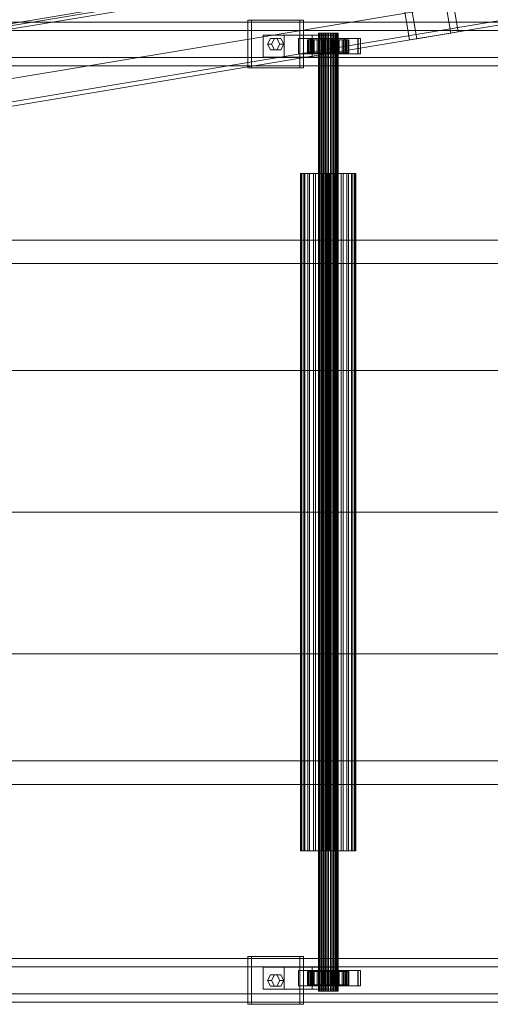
# Model space of a CAD drawing. Header units: millimetres. Extents: x -2233 to 61924, y -68080 to 6847.
# Tile 496 of 656: x 19613 to 20045, y -18452 to -17548. Entities that reach past the tile are written whole.
import ezdxf

# ---------------------------------------------------------------- set-up
doc = ezdxf.new("R2010")
doc.units = ezdxf.units.MM
doc.layers.add('superior_C02', color=7, linetype='Continuous', lineweight=0)
doc.layers.add('superior_C10', color=7, linetype='Continuous', lineweight=0)

msp = doc.modelspace()

# ---------------------------------------------------------------- linework, layer by layer
at = {"layer": 'superior_C02'}
for p, q in [((20484.747, -17550), (19339.287, -17550)), ((19351.209, -17550), (20496.669, -17550)), ((20539.887, -17550), (19394.427, -17550)), ((19409.329, -17550), (20554.789, -17550)), ((19870.247, -17548), (19822.519, -17548)), ((19822.519, -17548), (19822.519, -17592)), ((19826.096, -17548), (19822.519, -17548)), ((19826.096, -17592), (19826.096, -17548)), ((19826.096, -17548), (19873.823, -17548)), ((19870.247, -17592), (19870.247, -17548)), ((19870.247, -17548), (19873.823, -17548)), ((19873.823, -17548), (19873.823, -17592)), ((20545.161, -17557.5), (19343.072, -17557.5)), ((19347.425, -17557.5), (20549.514, -17557.5)), ((19855.929, -17562), (19836.838, -17562)), ((19836.838, -17562), (19836.838, -17582)), ((19881.81, -17562), (19836.838, -17562)), ((19855.929, -17582), (19855.929, -17562)), ((19855.929, -17562), (19900.901, -17562)), ((19881.81, -17582), (19881.81, -17562)), ((19881.81, -17562), (19900.901, -17562)), ((19887.641, -17560), (19887.43, -17560)), ((19887.43, -17560), (19887.832, -17560)), ((19887.43, -18440), (19887.43, -17560)), ((19888.451, -17560), (19887.641, -17560)), ((19887.641, -18440), (19887.641, -17560)), ((19887.832, -17560), (19888.819, -17560)), ((19887.832, -18440), (19887.832, -17560)), ((19889.804, -17560), (19888.451, -17560)), ((19888.451, -18440), (19888.451, -17560)), ((19888.819, -17560), (19890.324, -17560)), ((19888.819, -18440), (19888.819, -17560)), ((19891.608, -17560), (19889.804, -17560)), ((19889.804, -18440), (19889.804, -17560)), ((19890.324, -17560), (19892.245, -17560)), ((19890.324, -18440), (19890.324, -17560)), ((19893.74, -17560), (19891.608, -17560)), ((19891.608, -18440), (19891.608, -17560)), ((19892.245, -17560), (19894.45, -17560)), ((19892.245, -18440), (19892.245, -17560)), ((19896.055, -17560), (19893.74, -17560)), ((19893.74, -18440), (19893.74, -17560)), ((19894.45, -17560), (19896.79, -17560)), ((19894.45, -18440), (19894.45, -17560)), ((19898.395, -17560), (19896.055, -17560)), ((19896.055, -18440), (19896.055, -17560)), ((19896.79, -17560), (19899.105, -17560)), ((19896.79, -18440), (19896.79, -17560)), ((19900.6, -17560), (19898.395, -17560)), ((19898.395, -18440), (19898.395, -17560)), ((19899.105, -17560), (19901.237, -17560)), ((19899.105, -18440), (19899.105, -17560)), ((19902.521, -17560), (19900.6, -17560)), ((19900.6, -18440), (19900.6, -17560)), ((19900.901, -17562), (19900.901, -17582)), ((19901.237, -17560), (19903.041, -17560)), ((19901.237, -18440), (19901.237, -17560)), ((19904.026, -17560), (19902.521, -17560)), ((19902.521, -18440), (19902.521, -17560)), ((19903.041, -17560), (19904.394, -17560)), ((19903.041, -18440), (19903.041, -17560)), ((19905.013, -17560), (19904.026, -17560)), ((19904.026, -18440), (19904.026, -17560)), ((19904.394, -17560), (19905.204, -17560)), ((19904.394, -18440), (19904.394, -17560)), ((19905.415, -17560), (19905.013, -17560)), ((19905.013, -17560), (19905.013, -18440)), ((19905.204, -17560), (19905.415, -17560)), ((19905.204, -18440), (19905.204, -17560)), ((19905.415, -18440), (19905.415, -17560)), ((19840.656, -17570), (19843.519, -17564.804)), ((19843.519, -17575.196), (19840.656, -17570)), ((19840.656, -17570), (19844.232, -17570)), ((19843.519, -17564.804), (19849.247, -17564.804)), ((19847.096, -17564.804), (19843.519, -17564.804)), ((19847.096, -17564.804), (19844.232, -17570)), ((19844.232, -17570), (19847.096, -17575.196)), ((19852.823, -17564.804), (19847.096, -17564.804)), ((19849.247, -17564.804), (19852.11, -17570)), ((19852.823, -17564.804), (19849.247, -17564.804)), ((19852.11, -17570), (19849.247, -17575.196)), ((19855.687, -17570), (19852.11, -17570)), ((19855.687, -17570), (19852.823, -17564.804)), ((19852.823, -17575.196), (19855.687, -17570)), ((19880.618, -17565), (19869.163, -17565)), ((19869.163, -17565), (19869.163, -17579)), ((19881.681, -17565), (19869.163, -17565)), ((19877.884, -17566), (19877.438, -17566)), ((19877.438, -17566), (19887.43, -17566)), ((19877.438, -17578), (19877.438, -17566)), ((19877.438, -17566), (19878.286, -17566)), ((19879.594, -17566), (19877.884, -17566)), ((19877.884, -17566), (19887.641, -17566)), ((19877.884, -17578), (19877.884, -17566)), ((19878.286, -17566), (19887.832, -17566)), ((19878.286, -17578), (19878.286, -17566)), ((19878.286, -17566), (19880.37, -17566)), ((19882.45, -17566), (19879.594, -17566)), ((19879.594, -17566), (19888.451, -17566)), ((19879.594, -17578), (19879.594, -17566)), ((19923.742, -17565), (19879.833, -17565)), ((19879.833, -17565), (19879.833, -17579)), ((19882.217, -17565), (19879.833, -17565)), ((19880.37, -17566), (19888.819, -17566)), ((19880.37, -17578), (19880.37, -17566)), ((19880.37, -17566), (19883.547, -17566)), ((19880.618, -17579), (19880.618, -17565)), ((19880.618, -17565), (19893.136, -17565)), ((19881.681, -17579), (19881.681, -17565)), ((19881.681, -17565), (19893.136, -17565)), ((19882.217, -17579), (19882.217, -17565)), ((19882.217, -17565), (19926.126, -17565)), ((19886.258, -17566), (19882.45, -17566)), ((19882.45, -17566), (19889.804, -17566)), ((19882.45, -17578), (19882.45, -17566)), ((19883.547, -17566), (19890.324, -17566)), ((19883.547, -17578), (19883.547, -17566)), ((19883.547, -17566), (19887.602, -17566)), ((19890.76, -17566), (19886.258, -17566)), ((19886.258, -17566), (19891.608, -17566)), ((19886.258, -17578), (19886.258, -17566)), ((19887.43, -17566), (19887.641, -17566)), ((19887.43, -17566), (19887.43, -17578)), ((19887.832, -17566), (19887.43, -17566)), ((19887.602, -17566), (19892.245, -17566)), ((19887.602, -17578), (19887.602, -17566)), ((19887.602, -17566), (19892.259, -17566)), ((19887.641, -17566), (19888.451, -17566)), ((19887.641, -17566), (19887.641, -17578)), ((19887.832, -17566), (19887.832, -17578)), ((19888.819, -17566), (19887.832, -17566)), ((19888.451, -17566), (19889.804, -17566)), ((19888.451, -17566), (19888.451, -17578)), ((19888.819, -17566), (19888.819, -17578)), ((19890.324, -17566), (19888.819, -17566)), ((19889.804, -17566), (19891.608, -17566)), ((19889.804, -17566), (19889.804, -17578)), ((19890.324, -17566), (19890.324, -17578)), ((19892.245, -17566), (19890.324, -17566)), ((19895.647, -17566), (19890.76, -17566)), ((19890.76, -17566), (19893.74, -17566)), ((19890.76, -17578), (19890.76, -17566)), ((19891.608, -17566), (19893.74, -17566)), ((19891.608, -17566), (19891.608, -17578)), ((19892.245, -17566), (19892.245, -17578)), ((19894.45, -17566), (19892.245, -17566)), ((19892.259, -17566), (19894.45, -17566)), ((19892.259, -17578), (19892.259, -17566)), ((19892.259, -17566), (19897.198, -17566)), ((19893.136, -17565), (19893.136, -17579)), ((19893.74, -17566), (19896.055, -17566)), ((19893.74, -17566), (19893.74, -17578)), ((19894.45, -17566), (19894.45, -17578)), ((19896.79, -17566), (19894.45, -17566)), ((19900.586, -17566), (19895.647, -17566)), ((19895.647, -17566), (19896.055, -17566)), ((19895.647, -17578), (19895.647, -17566)), ((19896.055, -17566), (19898.395, -17566)), ((19896.055, -17566), (19896.055, -17578)), ((19897.198, -17566), (19896.79, -17566)), ((19896.79, -17566), (19896.79, -17578)), ((19899.105, -17566), (19896.79, -17566)), ((19897.198, -17578), (19897.198, -17566)), ((19897.198, -17566), (19902.085, -17566)), ((19900.586, -17566), (19898.395, -17566)), ((19898.395, -17566), (19900.6, -17566)), ((19898.395, -17566), (19898.395, -17578)), ((19902.085, -17566), (19899.105, -17566)), ((19899.105, -17566), (19899.105, -17578)), ((19901.237, -17566), (19899.105, -17566)), ((19911.164, -17565), (19899.709, -17565)), ((19899.709, -17565), (19899.709, -17579)), ((19912.227, -17565), (19899.709, -17565)), ((19905.243, -17566), (19900.586, -17566)), ((19900.586, -17578), (19900.586, -17566)), ((19905.243, -17566), (19900.6, -17566)), ((19900.6, -17566), (19902.521, -17566)), ((19900.6, -17566), (19900.6, -17578)), ((19906.587, -17566), (19901.237, -17566)), ((19901.237, -17566), (19901.237, -17578)), ((19903.041, -17566), (19901.237, -17566)), ((19902.085, -17578), (19902.085, -17566)), ((19902.085, -17566), (19906.587, -17566)), ((19909.298, -17566), (19902.521, -17566)), ((19902.521, -17566), (19904.026, -17566)), ((19902.521, -17566), (19902.521, -17578)), ((19910.395, -17566), (19903.041, -17566)), ((19903.041, -17566), (19903.041, -17578)), ((19904.394, -17566), (19903.041, -17566)), ((19912.475, -17566), (19904.026, -17566)), ((19904.026, -17566), (19905.013, -17566)), ((19904.026, -17566), (19904.026, -17578)), ((19913.251, -17566), (19904.394, -17566)), ((19904.394, -17566), (19904.394, -17578)), ((19905.204, -17566), (19904.394, -17566)), ((19905.013, -17566), (19914.559, -17566)), ((19905.013, -17578), (19905.013, -17566)), ((19905.013, -17566), (19905.415, -17566)), ((19914.961, -17566), (19905.204, -17566)), ((19905.204, -17566), (19905.204, -17578)), ((19905.415, -17566), (19905.204, -17566)), ((19909.298, -17566), (19905.243, -17566)), ((19905.243, -17578), (19905.243, -17566)), ((19915.407, -17566), (19905.415, -17566)), ((19905.415, -17566), (19905.415, -17578)), ((19906.587, -17578), (19906.587, -17566)), ((19906.587, -17566), (19910.395, -17566)), ((19912.475, -17566), (19909.298, -17566)), ((19909.298, -17578), (19909.298, -17566)), ((19910.395, -17578), (19910.395, -17566)), ((19910.395, -17566), (19913.251, -17566)), ((19911.164, -17579), (19911.164, -17565)), ((19911.164, -17565), (19923.682, -17565)), ((19912.227, -17579), (19912.227, -17565)), ((19912.227, -17565), (19923.682, -17565)), ((19914.559, -17566), (19912.475, -17566)), ((19912.475, -17578), (19912.475, -17566)), ((19913.251, -17578), (19913.251, -17566)), ((19913.251, -17566), (19914.961, -17566)), ((19914.559, -17566), (19914.559, -17578)), ((19915.407, -17566), (19914.559, -17566)), ((19914.961, -17578), (19914.961, -17566)), ((19914.961, -17566), (19915.407, -17566)), ((19915.407, -17578), (19915.407, -17566)), ((19923.682, -17565), (19923.682, -17579)), ((19923.742, -17579), (19923.742, -17565)), ((19923.742, -17565), (19926.126, -17565)), ((19926.126, -17565), (19926.126, -17579)), ((19849.247, -17575.196), (19843.519, -17575.196)), ((19847.096, -17575.196), (19843.519, -17575.196)), ((19847.096, -17575.196), (19852.823, -17575.196)), ((19852.823, -17575.196), (19849.247, -17575.196)), ((19869.163, -17579), (19880.618, -17579)), ((19869.163, -17579), (19881.681, -17579)), ((19887.43, -17578), (19877.438, -17578)), ((19877.438, -17578), (19877.884, -17578)), ((19878.286, -17578), (19877.438, -17578)), ((19887.641, -17578), (19877.884, -17578)), ((19877.884, -17578), (19879.594, -17578)), ((19887.832, -17578), (19878.286, -17578)), ((19880.37, -17578), (19878.286, -17578)), ((19888.451, -17578), (19879.594, -17578)), ((19879.594, -17578), (19882.45, -17578)), ((19879.833, -17579), (19923.742, -17579)), ((19879.833, -17579), (19882.217, -17579)), ((19888.819, -17578), (19880.37, -17578)), ((19883.547, -17578), (19880.37, -17578)), ((19893.136, -17579), (19880.618, -17579)), ((19893.136, -17579), (19881.681, -17579)), ((19926.126, -17579), (19882.217, -17579)), ((19889.804, -17578), (19882.45, -17578)), ((19882.45, -17578), (19886.258, -17578)), ((19890.324, -17578), (19883.547, -17578)), ((19887.602, -17578), (19883.547, -17578)), ((19891.608, -17578), (19886.258, -17578)), ((19886.258, -17578), (19890.76, -17578)), ((19887.641, -17578), (19887.43, -17578)), ((19887.43, -17578), (19887.832, -17578)), ((19892.245, -17578), (19887.602, -17578)), ((19892.259, -17578), (19887.602, -17578)), ((19888.451, -17578), (19887.641, -17578)), ((19887.832, -17578), (19888.819, -17578)), ((19889.804, -17578), (19888.451, -17578)), ((19888.819, -17578), (19890.324, -17578)), ((19891.608, -17578), (19889.804, -17578)), ((19890.324, -17578), (19892.245, -17578)), ((19893.74, -17578), (19890.76, -17578)), ((19890.76, -17578), (19895.647, -17578)), ((19893.74, -17578), (19891.608, -17578)), ((19892.245, -17578), (19894.45, -17578)), ((19894.45, -17578), (19892.259, -17578)), ((19897.198, -17578), (19892.259, -17578)), ((19896.055, -17578), (19893.74, -17578)), ((19894.45, -17578), (19896.79, -17578)), ((19896.055, -17578), (19895.647, -17578)), ((19895.647, -17578), (19900.586, -17578)), ((19898.395, -17578), (19896.055, -17578)), ((19896.79, -17578), (19897.198, -17578)), ((19896.79, -17578), (19899.105, -17578)), ((19902.085, -17578), (19897.198, -17578)), ((19900.6, -17578), (19898.395, -17578)), ((19898.395, -17578), (19900.586, -17578)), ((19899.105, -17578), (19902.085, -17578)), ((19899.105, -17578), (19901.237, -17578)), ((19899.709, -17579), (19911.164, -17579)), ((19899.709, -17579), (19912.227, -17579)), ((19900.586, -17578), (19905.243, -17578)), ((19902.521, -17578), (19900.6, -17578)), ((19900.6, -17578), (19905.243, -17578)), ((19901.237, -17578), (19906.587, -17578)), ((19901.237, -17578), (19903.041, -17578)), ((19906.587, -17578), (19902.085, -17578)), ((19904.026, -17578), (19902.521, -17578)), ((19902.521, -17578), (19909.298, -17578)), ((19903.041, -17578), (19910.395, -17578)), ((19903.041, -17578), (19904.394, -17578)), ((19905.013, -17578), (19904.026, -17578)), ((19904.026, -17578), (19912.475, -17578)), ((19904.394, -17578), (19913.251, -17578)), ((19904.394, -17578), (19905.204, -17578)), ((19914.559, -17578), (19905.013, -17578)), ((19905.415, -17578), (19905.013, -17578)), ((19905.204, -17578), (19914.961, -17578)), ((19905.204, -17578), (19905.415, -17578)), ((19905.243, -17578), (19909.298, -17578)), ((19905.415, -17578), (19915.407, -17578)), ((19910.395, -17578), (19906.587, -17578)), ((19909.298, -17578), (19912.475, -17578)), ((19913.251, -17578), (19910.395, -17578)), ((19923.682, -17579), (19911.164, -17579)), ((19923.682, -17579), (19912.227, -17579)), ((19912.475, -17578), (19914.559, -17578)), ((19914.961, -17578), (19913.251, -17578)), ((19914.559, -17578), (19915.407, -17578)), ((19915.407, -17578), (19914.961, -17578)), ((19926.126, -17579), (19923.742, -17579)), ((19343.072, -17582.5), (20545.161, -17582.5)), ((19347.425, -17582.5), (20549.514, -17582.5)), ((19836.838, -17582), (19855.929, -17582)), ((19836.838, -17582), (19881.81, -17582)), ((19900.901, -17582), (19855.929, -17582)), ((19900.901, -17582), (19881.81, -17582)), ((19339.287, -17590), (20484.747, -17590)), ((19351.209, -17590), (20496.669, -17590)), ((19394.427, -17590), (20539.887, -17590)), ((19409.329, -17590), (20554.789, -17590)), ((19822.519, -17592), (19870.247, -17592)), ((19822.519, -17592), (19826.096, -17592)), ((19873.823, -17592), (19826.096, -17592)), ((19873.823, -17592), (19870.247, -17592)), ((19871.64, -17688.85), (19871.044, -17688.85)), ((19871.044, -17688.85), (19872.177, -17688.85)), ((19871.044, -18311.15), (19871.044, -17688.85)), ((19873.925, -17688.85), (19871.64, -17688.85)), ((19871.64, -18311.15), (19871.64, -17688.85)), ((19872.177, -17688.85), (19874.962, -17688.85)), ((19872.177, -18311.15), (19872.177, -17688.85)), ((19877.743, -17688.85), (19873.925, -17688.85)), ((19873.925, -18311.15), (19873.925, -17688.85)), ((19874.962, -17688.85), (19879.21, -17688.85)), ((19874.962, -18311.15), (19874.962, -17688.85)), ((19882.835, -17688.85), (19877.743, -17688.85)), ((19877.743, -18311.15), (19877.743, -17688.85)), ((19879.21, -17688.85), (19884.631, -17688.85)), ((19879.21, -18311.15), (19879.21, -17688.85)), ((19888.852, -17688.85), (19882.835, -17688.85)), ((19882.835, -18311.15), (19882.835, -17688.85)), ((19884.631, -17688.85), (19890.856, -17688.85)), ((19884.631, -18311.15), (19884.631, -17688.85)), ((19895.385, -17688.85), (19888.852, -17688.85)), ((19888.852, -18311.15), (19888.852, -17688.85)), ((19890.856, -17688.85), (19897.46, -17688.85)), ((19890.856, -18311.15), (19890.856, -17688.85)), ((19901.989, -17688.85), (19895.385, -17688.85)), ((19895.385, -18311.15), (19895.385, -17688.85)), ((19897.46, -17688.85), (19903.993, -17688.85)), ((19897.46, -18311.15), (19897.46, -17688.85)), ((19908.214, -17688.85), (19901.989, -17688.85)), ((19901.989, -18311.15), (19901.989, -17688.85)), ((19903.993, -17688.85), (19910.01, -17688.85)), ((19903.993, -18311.15), (19903.993, -17688.85)), ((19913.635, -17688.85), (19908.214, -17688.85)), ((19908.214, -18311.15), (19908.214, -17688.85)), ((19910.01, -17688.85), (19915.102, -17688.85)), ((19910.01, -18311.15), (19910.01, -17688.85)), ((19917.883, -17688.85), (19913.635, -17688.85)), ((19913.635, -18311.15), (19913.635, -17688.85)), ((19915.102, -17688.85), (19918.92, -17688.85)), ((19915.102, -18311.15), (19915.102, -17688.85)), ((19920.668, -17688.85), (19917.883, -17688.85)), ((19917.883, -18311.15), (19917.883, -17688.85)), ((19918.92, -17688.85), (19921.205, -17688.85)), ((19918.92, -18311.15), (19918.92, -17688.85)), ((19921.801, -17688.85), (19920.668, -17688.85)), ((19920.668, -17688.85), (19920.668, -18311.15)), ((19921.205, -17688.85), (19921.801, -17688.85)), ((19921.205, -18311.15), (19921.205, -17688.85)), ((19921.801, -18311.15), (19921.801, -17688.85)), ((15575.415, -17750), (24634.01, -17750)), ((24635.508, -17750), (15576.913, -17750)), ((19160.686, -17771.702), (20096.643, -17771.702)), ((20098.422, -17771.702), (19162.465, -17771.702)), ((19181.088, -17870), (20117.046, -17870)), ((20118.824, -17870), (19182.867, -17870)), ((19181.088, -18000), (20117.046, -18000)), ((20118.824, -18000), (19182.867, -18000)), ((19181.088, -18130), (20117.046, -18130)), ((20118.824, -18130), (19182.867, -18130)), ((20096.643, -18228.298), (19160.686, -18228.298)), ((19162.465, -18228.298), (20098.422, -18228.298)), ((24634.01, -18250), (15575.415, -18250)), ((15576.913, -18250), (24635.508, -18250)), ((19872.177, -18311.15), (19871.044, -18311.15)), ((19871.044, -18311.15), (19871.64, -18311.15)), ((19871.64, -18311.15), (19873.925, -18311.15)), ((19874.962, -18311.15), (19872.177, -18311.15)), ((19873.925, -18311.15), (19877.743, -18311.15)), ((19879.21, -18311.15), (19874.962, -18311.15)), ((19877.743, -18311.15), (19882.835, -18311.15)), ((19884.631, -18311.15), (19879.21, -18311.15)), ((19882.835, -18311.15), (19888.852, -18311.15)), ((19890.856, -18311.15), (19884.631, -18311.15)), ((19888.852, -18311.15), (19895.385, -18311.15)), ((19897.46, -18311.15), (19890.856, -18311.15)), ((19895.385, -18311.15), (19901.989, -18311.15)), ((19903.993, -18311.15), (19897.46, -18311.15)), ((19901.989, -18311.15), (19908.214, -18311.15)), ((19910.01, -18311.15), (19903.993, -18311.15)), ((19908.214, -18311.15), (19913.635, -18311.15)), ((19915.102, -18311.15), (19910.01, -18311.15)), ((19913.635, -18311.15), (19917.883, -18311.15)), ((19918.92, -18311.15), (19915.102, -18311.15)), ((19917.883, -18311.15), (19920.668, -18311.15)), ((19921.205, -18311.15), (19918.92, -18311.15)), ((19920.668, -18311.15), (19921.801, -18311.15)), ((19921.801, -18311.15), (19921.205, -18311.15)), ((20484.747, -18410), (19339.287, -18410)), ((19351.209, -18410), (20496.669, -18410)), ((20539.887, -18410), (19394.427, -18410)), ((19409.329, -18410), (20554.789, -18410)), ((19870.247, -18408), (19822.519, -18408)), ((19822.519, -18408), (19822.519, -18452)), ((19826.096, -18408), (19822.519, -18408)), ((19826.096, -18452), (19826.096, -18408)), ((19826.096, -18408), (19873.823, -18408)), ((19870.247, -18452), (19870.247, -18408)), ((19870.247, -18408), (19873.823, -18408)), ((19873.823, -18408), (19873.823, -18452)), ((20545.161, -18417.5), (19343.072, -18417.5)), ((19347.425, -18417.5), (20549.514, -18417.5)), ((19855.929, -18418), (19836.838, -18418)), ((19836.838, -18418), (19836.838, -18438)), ((19881.81, -18418), (19836.838, -18418)), ((19855.929, -18438), (19855.929, -18418)), ((19855.929, -18418), (19900.901, -18418)), ((19880.618, -18421), (19869.163, -18421)), ((19869.163, -18421), (19869.163, -18435)), ((19881.681, -18421), (19869.163, -18421)), ((19923.742, -18421), (19879.833, -18421)), ((19879.833, -18421), (19879.833, -18435)), ((19882.217, -18421), (19879.833, -18421)), ((19880.618, -18435), (19880.618, -18421)), ((19880.618, -18421), (19893.136, -18421)), ((19881.681, -18435), (19881.681, -18421)), ((19881.681, -18421), (19893.136, -18421)), ((19881.81, -18438), (19881.81, -18418)), ((19881.81, -18418), (19900.901, -18418)), ((19882.217, -18435), (19882.217, -18421)), ((19882.217, -18421), (19926.126, -18421)), ((19893.136, -18421), (19893.136, -18435)), ((19911.164, -18421), (19899.709, -18421)), ((19899.709, -18421), (19899.709, -18435)), ((19912.227, -18421), (19899.709, -18421)), ((19900.901, -18418), (19900.901, -18438)), ((19911.164, -18435), (19911.164, -18421)), ((19911.164, -18421), (19923.682, -18421)), ((19912.227, -18435), (19912.227, -18421)), ((19912.227, -18421), (19923.682, -18421)), ((19923.682, -18421), (19923.682, -18435)), ((19923.742, -18435), (19923.742, -18421)), ((19923.742, -18421), (19926.126, -18421)), ((19926.126, -18421), (19926.126, -18435)), ((19840.656, -18430), (19843.519, -18424.804)), ((19843.519, -18435.196), (19840.656, -18430)), ((19840.656, -18430), (19844.232, -18430)), ((19843.519, -18424.804), (19849.247, -18424.804)), ((19847.096, -18424.804), (19843.519, -18424.804)), ((19847.096, -18424.804), (19844.232, -18430)), ((19844.232, -18430), (19847.096, -18435.196)), ((19852.823, -18424.804), (19847.096, -18424.804)), ((19849.247, -18424.804), (19852.11, -18430)), ((19852.823, -18424.804), (19849.247, -18424.804)), ((19852.11, -18430), (19849.247, -18435.196)), ((19855.687, -18430), (19852.11, -18430)), ((19855.687, -18430), (19852.823, -18424.804)), ((19852.823, -18435.196), (19855.687, -18430)), ((19877.884, -18422), (19877.438, -18422)), ((19877.438, -18422), (19887.43, -18422)), ((19877.438, -18434), (19877.438, -18422)), ((19877.438, -18422), (19878.286, -18422)), ((19879.594, -18422), (19877.884, -18422)), ((19877.884, -18422), (19887.641, -18422)), ((19877.884, -18434), (19877.884, -18422)), ((19878.286, -18422), (19887.832, -18422)), ((19878.286, -18434), (19878.286, -18422)), ((19878.286, -18422), (19880.37, -18422)), ((19882.45, -18422), (19879.594, -18422)), ((19879.594, -18422), (19888.451, -18422)), ((19879.594, -18434), (19879.594, -18422)), ((19880.37, -18422), (19888.819, -18422)), ((19880.37, -18434), (19880.37, -18422)), ((19880.37, -18422), (19883.547, -18422)), ((19886.258, -18422), (19882.45, -18422)), ((19882.45, -18422), (19889.804, -18422)), ((19882.45, -18434), (19882.45, -18422)), ((19883.547, -18422), (19890.324, -18422)), ((19883.547, -18434), (19883.547, -18422)), ((19883.547, -18422), (19887.602, -18422)), ((19890.76, -18422), (19886.258, -18422)), ((19886.258, -18422), (19891.608, -18422)), ((19886.258, -18434), (19886.258, -18422)), ((19887.43, -18422), (19887.641, -18422)), ((19887.43, -18422), (19887.43, -18434)), ((19887.832, -18422), (19887.43, -18422)), ((19887.602, -18422), (19892.245, -18422)), ((19887.602, -18434), (19887.602, -18422)), ((19887.602, -18422), (19892.259, -18422)), ((19887.641, -18422), (19888.451, -18422)), ((19887.641, -18422), (19887.641, -18434)), ((19887.832, -18422), (19887.832, -18434)), ((19888.819, -18422), (19887.832, -18422)), ((19888.451, -18422), (19889.804, -18422)), ((19888.451, -18422), (19888.451, -18434)), ((19888.819, -18422), (19888.819, -18434)), ((19890.324, -18422), (19888.819, -18422)), ((19889.804, -18422), (19891.608, -18422)), ((19889.804, -18422), (19889.804, -18434)), ((19890.324, -18422), (19890.324, -18434)), ((19892.245, -18422), (19890.324, -18422)), ((19895.647, -18422), (19890.76, -18422)), ((19890.76, -18422), (19893.74, -18422)), ((19890.76, -18434), (19890.76, -18422)), ((19891.608, -18422), (19893.74, -18422)), ((19891.608, -18422), (19891.608, -18434)), ((19892.245, -18422), (19892.245, -18434)), ((19894.45, -18422), (19892.245, -18422)), ((19892.259, -18422), (19894.45, -18422)), ((19892.259, -18434), (19892.259, -18422)), ((19892.259, -18422), (19897.198, -18422)), ((19893.74, -18422), (19896.055, -18422)), ((19893.74, -18422), (19893.74, -18434)), ((19894.45, -18422), (19894.45, -18434)), ((19896.79, -18422), (19894.45, -18422)), ((19900.586, -18422), (19895.647, -18422)), ((19895.647, -18422), (19896.055, -18422)), ((19895.647, -18434), (19895.647, -18422)), ((19896.055, -18422), (19898.395, -18422)), ((19896.055, -18422), (19896.055, -18434)), ((19897.198, -18422), (19896.79, -18422)), ((19896.79, -18422), (19896.79, -18434)), ((19899.105, -18422), (19896.79, -18422)), ((19897.198, -18434), (19897.198, -18422)), ((19897.198, -18422), (19902.085, -18422)), ((19900.586, -18422), (19898.395, -18422)), ((19898.395, -18422), (19900.6, -18422)), ((19898.395, -18422), (19898.395, -18434)), ((19902.085, -18422), (19899.105, -18422)), ((19899.105, -18422), (19899.105, -18434)), ((19901.237, -18422), (19899.105, -18422)), ((19905.243, -18422), (19900.586, -18422)), ((19900.586, -18434), (19900.586, -18422)), ((19905.243, -18422), (19900.6, -18422)), ((19900.6, -18422), (19902.521, -18422)), ((19900.6, -18422), (19900.6, -18434)), ((19906.587, -18422), (19901.237, -18422)), ((19901.237, -18422), (19901.237, -18434)), ((19903.041, -18422), (19901.237, -18422)), ((19902.085, -18434), (19902.085, -18422)), ((19902.085, -18422), (19906.587, -18422)), ((19909.298, -18422), (19902.521, -18422)), ((19902.521, -18422), (19904.026, -18422)), ((19902.521, -18422), (19902.521, -18434)), ((19910.395, -18422), (19903.041, -18422)), ((19903.041, -18422), (19903.041, -18434)), ((19904.394, -18422), (19903.041, -18422)), ((19912.475, -18422), (19904.026, -18422)), ((19904.026, -18422), (19905.013, -18422)), ((19904.026, -18422), (19904.026, -18434)), ((19913.251, -18422), (19904.394, -18422)), ((19904.394, -18422), (19904.394, -18434)), ((19905.204, -18422), (19904.394, -18422)), ((19905.013, -18422), (19914.559, -18422)), ((19905.013, -18434), (19905.013, -18422)), ((19905.013, -18422), (19905.415, -18422)), ((19914.961, -18422), (19905.204, -18422)), ((19905.204, -18422), (19905.204, -18434)), ((19905.415, -18422), (19905.204, -18422)), ((19909.298, -18422), (19905.243, -18422)), ((19905.243, -18434), (19905.243, -18422)), ((19915.407, -18422), (19905.415, -18422)), ((19905.415, -18422), (19905.415, -18434)), ((19906.587, -18434), (19906.587, -18422)), ((19906.587, -18422), (19910.395, -18422)), ((19912.475, -18422), (19909.298, -18422)), ((19909.298, -18434), (19909.298, -18422)), ((19910.395, -18434), (19910.395, -18422)), ((19910.395, -18422), (19913.251, -18422)), ((19914.559, -18422), (19912.475, -18422)), ((19912.475, -18434), (19912.475, -18422)), ((19913.251, -18434), (19913.251, -18422)), ((19913.251, -18422), (19914.961, -18422)), ((19914.559, -18422), (19914.559, -18434)), ((19915.407, -18422), (19914.559, -18422)), ((19914.961, -18434), (19914.961, -18422)), ((19914.961, -18422), (19915.407, -18422)), ((19915.407, -18434), (19915.407, -18422)), ((19836.838, -18438), (19855.929, -18438)), ((19836.838, -18438), (19881.81, -18438)), ((19849.247, -18435.196), (19843.519, -18435.196)), ((19847.096, -18435.196), (19843.519, -18435.196)), ((19847.096, -18435.196), (19852.823, -18435.196)), ((19852.823, -18435.196), (19849.247, -18435.196)), ((19900.901, -18438), (19855.929, -18438)), ((19869.163, -18435), (19880.618, -18435)), ((19869.163, -18435), (19881.681, -18435)), ((19887.43, -18434), (19877.438, -18434)), ((19877.438, -18434), (19877.884, -18434)), ((19878.286, -18434), (19877.438, -18434)), ((19887.641, -18434), (19877.884, -18434)), ((19877.884, -18434), (19879.594, -18434)), ((19887.832, -18434), (19878.286, -18434)), ((19880.37, -18434), (19878.286, -18434)), ((19888.451, -18434), (19879.594, -18434)), ((19879.594, -18434), (19882.45, -18434)), ((19879.833, -18435), (19923.742, -18435)), ((19879.833, -18435), (19882.217, -18435)), ((19888.819, -18434), (19880.37, -18434)), ((19883.547, -18434), (19880.37, -18434)), ((19893.136, -18435), (19880.618, -18435)), ((19893.136, -18435), (19881.681, -18435)), ((19900.901, -18438), (19881.81, -18438)), ((19926.126, -18435), (19882.217, -18435)), ((19889.804, -18434), (19882.45, -18434)), ((19882.45, -18434), (19886.258, -18434)), ((19890.324, -18434), (19883.547, -18434)), ((19887.602, -18434), (19883.547, -18434)), ((19891.608, -18434), (19886.258, -18434)), ((19886.258, -18434), (19890.76, -18434)), ((19887.641, -18434), (19887.43, -18434)), ((19887.43, -18434), (19887.832, -18434)), ((19892.245, -18434), (19887.602, -18434)), ((19892.259, -18434), (19887.602, -18434)), ((19888.451, -18434), (19887.641, -18434)), ((19887.832, -18434), (19888.819, -18434)), ((19889.804, -18434), (19888.451, -18434)), ((19888.819, -18434), (19890.324, -18434)), ((19891.608, -18434), (19889.804, -18434)), ((19890.324, -18434), (19892.245, -18434)), ((19893.74, -18434), (19890.76, -18434)), ((19890.76, -18434), (19895.647, -18434)), ((19893.74, -18434), (19891.608, -18434)), ((19892.245, -18434), (19894.45, -18434)), ((19894.45, -18434), (19892.259, -18434)), ((19897.198, -18434), (19892.259, -18434)), ((19896.055, -18434), (19893.74, -18434)), ((19894.45, -18434), (19896.79, -18434)), ((19896.055, -18434), (19895.647, -18434)), ((19895.647, -18434), (19900.586, -18434)), ((19898.395, -18434), (19896.055, -18434)), ((19896.79, -18434), (19897.198, -18434)), ((19896.79, -18434), (19899.105, -18434)), ((19902.085, -18434), (19897.198, -18434)), ((19900.6, -18434), (19898.395, -18434)), ((19898.395, -18434), (19900.586, -18434)), ((19899.105, -18434), (19902.085, -18434)), ((19899.105, -18434), (19901.237, -18434)), ((19899.709, -18435), (19911.164, -18435)), ((19899.709, -18435), (19912.227, -18435)), ((19900.586, -18434), (19905.243, -18434)), ((19902.521, -18434), (19900.6, -18434)), ((19900.6, -18434), (19905.243, -18434)), ((19901.237, -18434), (19906.587, -18434)), ((19901.237, -18434), (19903.041, -18434)), ((19906.587, -18434), (19902.085, -18434)), ((19904.026, -18434), (19902.521, -18434)), ((19902.521, -18434), (19909.298, -18434)), ((19903.041, -18434), (19910.395, -18434)), ((19903.041, -18434), (19904.394, -18434)), ((19905.013, -18434), (19904.026, -18434)), ((19904.026, -18434), (19912.475, -18434)), ((19904.394, -18434), (19913.251, -18434)), ((19904.394, -18434), (19905.204, -18434)), ((19914.559, -18434), (19905.013, -18434)), ((19905.415, -18434), (19905.013, -18434)), ((19905.204, -18434), (19914.961, -18434)), ((19905.204, -18434), (19905.415, -18434)), ((19905.243, -18434), (19909.298, -18434)), ((19905.415, -18434), (19915.407, -18434)), ((19910.395, -18434), (19906.587, -18434)), ((19909.298, -18434), (19912.475, -18434)), ((19913.251, -18434), (19910.395, -18434)), ((19923.682, -18435), (19911.164, -18435)), ((19923.682, -18435), (19912.227, -18435)), ((19912.475, -18434), (19914.559, -18434)), ((19914.961, -18434), (19913.251, -18434)), ((19914.559, -18434), (19915.407, -18434)), ((19915.407, -18434), (19914.961, -18434)), ((19926.126, -18435), (19923.742, -18435)), ((19343.072, -18442.5), (20545.161, -18442.5)), ((19347.425, -18442.5), (20549.514, -18442.5)), ((19887.832, -18440), (19887.43, -18440)), ((19887.43, -18440), (19887.641, -18440)), ((19887.641, -18440), (19888.451, -18440)), ((19888.819, -18440), (19887.832, -18440)), ((19888.451, -18440), (19889.804, -18440)), ((19890.324, -18440), (19888.819, -18440)), ((19889.804, -18440), (19891.608, -18440)), ((19892.245, -18440), (19890.324, -18440)), ((19891.608, -18440), (19893.74, -18440)), ((19894.45, -18440), (19892.245, -18440)), ((19893.74, -18440), (19896.055, -18440)), ((19896.79, -18440), (19894.45, -18440)), ((19896.055, -18440), (19898.395, -18440)), ((19899.105, -18440), (19896.79, -18440)), ((19898.395, -18440), (19900.6, -18440)), ((19901.237, -18440), (19899.105, -18440)), ((19900.6, -18440), (19902.521, -18440)), ((19903.041, -18440), (19901.237, -18440)), ((19902.521, -18440), (19904.026, -18440)), ((19904.394, -18440), (19903.041, -18440)), ((19904.026, -18440), (19905.013, -18440)), ((19905.204, -18440), (19904.394, -18440)), ((19905.013, -18440), (19905.415, -18440)), ((19905.415, -18440), (19905.204, -18440)), ((19339.287, -18450), (20484.747, -18450)), ((19351.209, -18450), (20496.669, -18450)), ((19394.427, -18450), (20539.887, -18450)), ((19409.329, -18450), (20554.789, -18450)), ((19822.519, -18452), (19870.247, -18452)), ((19822.519, -18452), (19826.096, -18452)), ((19873.823, -18452), (19826.096, -18452)), ((19873.823, -18452), (19870.247, -18452))]:
    msp.add_line(p, q, dxfattribs=at)
at = {"layer": 'superior_C10'}
for p, q in [((27738.109, -16195.717), (19038.109, -17645.717)), ((19038.916, -17645.583), (27738.916, -16195.583)), ((27710.403, -16200.335), (19010.403, -17650.335)), ((19011.21, -17650.201), (27711.21, -16200.201)), ((27691.72, -16205.477), (19105.6, -17636.497)), ((19096.186, -17638.066), (27682.305, -16207.046)), ((27682.798, -16210.005), (19096.679, -17641.025)), ((27670.872, -16206.924), (19103.733, -17634.78)), ((19104.54, -17634.646), (27671.679, -16206.789)), ((19106.094, -17639.456), (27692.213, -16208.436)), ((18934.17, -17713.73), (27767.031, -16241.587)), ((27768.645, -16241.318), (18935.784, -17713.461)), ((18961.069, -17709.247), (27793.93, -16237.104)), ((27795.544, -16236.835), (18962.683, -17708.978)), ((27798.997, -16257.549), (18966.136, -17729.692)), ((18937.622, -17734.445), (27770.484, -16262.301)), ((27771.141, -16266.247), (18938.28, -17738.39)), ((18939.894, -17738.121), (27772.755, -16265.978)), ((27798.04, -16261.764), (18965.179, -17733.907)), ((18966.793, -17733.638), (27799.654, -16261.495)), ((19934.937, -17116.074), (20008.917, -17559.951)), ((20015.641, -17558.83), (19941.662, -17114.953)), ((19970.956, -17566.278), (19896.977, -17122.4)), ((19903.702, -17121.279), (19977.681, -17565.157)), ((20008.917, -17559.951), (19970.956, -17566.278)), ((19977.681, -17565.157), (20015.641, -17558.83)), ((20008.917, -17559.951), (20015.641, -17558.83)), ((19970.956, -17566.278), (19977.681, -17565.157))]:
    msp.add_line(p, q, dxfattribs=at)

doc.saveas('drawing.dxf')
